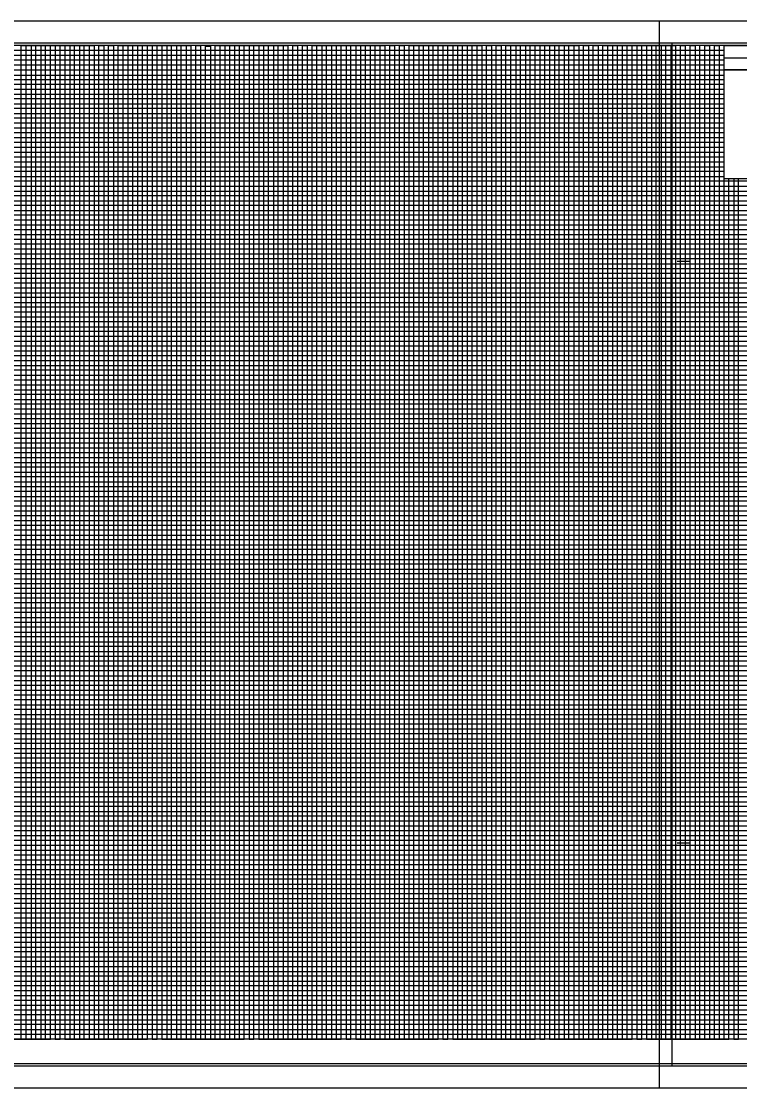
# Model space of a CAD drawing. Extents: x 2345490 to 2436403, y 465165 to 573888.
# Drawn here: x 2417020 to 2417761, y 549214 to 550314 of the extents above; entities that cross this region are included whole.
import ezdxf

# ---------------------------------------------------------------- set-up
doc = ezdxf.new("R2010")
doc.units = 0
for name, color, linetype in [('Old_Level_18', 7, 'Continuous'), ('Old_Level_40', 7, 'Continuous'), ('Old_Level_41', 7, 'Continuous'), ('Old_Level_42', 7, 'Continuous'), ('Old_Level_43', 7, 'Continuous'), ('Old_Level_50', 7, 'Continuous'), ('Old_Level_51', 7, 'Continuous'), ('Old_Level_52', 7, 'Continuous')]:
    doc.layers.add(name, color=color, linetype=linetype)

msp = doc.modelspace()

# ---------------------------------------------------------------- linework, layer by layer
at = {"layer": 'Old_Level_18'}
msp.add_lwpolyline([(2417945.325, 550289.1715), (2416445.325, 550289.1715), (2416445.325, 549239.1715), (2417945.325, 549239.1715)], close=True, dxfattribs=at)
at = {"layer": 'Old_Level_40'}
msp.add_line((2417745.275, 550276.6215), (2417945.325, 550276.6215), dxfattribs=at)
for points in [[(2417745.275, 550289.1715), (2417945.325, 550289.1715), (2417945.325, 550264.1215), (2417745.275, 550264.1215)], [(2417745.275, 550264.1215), (2417845.325, 550264.1215), (2417845.325, 550151.6215), (2417745.275, 550151.6215)]]:
    msp.add_lwpolyline(points, close=True, dxfattribs=at)
at = {"layer": 'Old_Level_41'}
for p, q in [((2417696.825, 550066.6715), (2417709.325, 550066.6715)), ((2417696.825, 549466.6715), (2417709.325, 549466.6715)), ((2417945.325, 549264.1715), (2416445.325, 549264.1715))]:
    msp.add_line(p, q, dxfattribs=at)
for points in [[(2416970.325, 549264.1715), (2417020.325, 549264.1715), (2417020.325, 550289.1715), (2417070.325, 550289.1715), (2417070.325, 549264.1715), (2417120.325, 549264.1715), (2417120.325, 550289.1715), (2417170.325, 550289.1715), (2417170.325, 549264.1715), (2417220.325, 549264.1715), (2417220.325, 550289.1715), (2417270.325, 550289.1715), (2417270.325, 549264.1715), (2417320.325, 549264.1715), (2417320.325, 550289.1715), (2417370.325, 550289.1715), (2417370.325, 549264.1715), (2417420.325, 549264.1715), (2417420.325, 550289.1715), (2417470.325, 550289.1715), (2417470.325, 549264.1715), (2417520.325, 549264.1715), (2417520.325, 550289.1715), (2417570.325, 550289.1715), (2417570.325, 549264.1715), (2417620.325, 549264.1715), (2417620.325, 550289.1715), (2417670.325, 550289.1715), (2417670.325, 549264.1715), (2417720.325, 549264.1715), (2417720.325, 550289.1715)], [(2416995.325, 549264.1715), (2417045.325, 549264.1715), (2417045.325, 550289.1715), (2417095.325, 550289.1715), (2417095.325, 549264.1715), (2417145.325, 549264.1715), (2417145.325, 550289.1715), (2417195.325, 550289.1715), (2417195.325, 549264.1715), (2417245.325, 549264.1715), (2417245.325, 550289.1715), (2417295.325, 550289.1715), (2417295.325, 549264.1715), (2417345.325, 549264.1715), (2417345.325, 550289.1715), (2417395.325, 550289.1715), (2417395.325, 549264.1715), (2417445.325, 549264.1715), (2417445.325, 550289.1715), (2417495.325, 550289.1715), (2417495.325, 549264.1715), (2417545.325, 549264.1715), (2417545.325, 550289.1715), (2417595.325, 550289.1715), (2417595.325, 549264.1715), (2417645.325, 549264.1715), (2417645.325, 550289.1715), (2417695.325, 550289.1715), (2417695.325, 549264.1715), (2417745.325, 549264.1715), (2417745.325, 550289.1715), (2417771.625, 550289.1715)], [(2416445.325, 550239.1715), (2417745.275, 550239.1715)], [(2417745.275, 550189.1715), (2416445.325, 550189.1715), (2416445.325, 550139.1215), (2417945.325, 550139.1215)], [(2417945.325, 550114.1715), (2416445.325, 550114.1715), (2416445.325, 550164.1715), (2417745.275, 550164.1715)], [(2417945.325, 550089.1715), (2416445.325, 550089.1715), (2416445.325, 550039.1715), (2417945.325, 550039.1715)], [(2417945.325, 550014.1715), (2416445.325, 550014.1715), (2416445.325, 550064.1715), (2417945.325, 550064.1715)], [(2417945.325, 549989.1715), (2416445.325, 549989.1715), (2416445.325, 549939.1715), (2417945.325, 549939.1715)], [(2417945.325, 549889.1715), (2416445.325, 549889.1715), (2416445.325, 549839.1715), (2417945.325, 549839.1715)], [(2417945.325, 549789.1715), (2416445.325, 549789.1715), (2416445.325, 549739.1715), (2417945.325, 549739.1715)], [(2417945.325, 549689.1715), (2416445.325, 549689.1715), (2416445.325, 549639.1715), (2417945.325, 549639.1715)], [(2417945.325, 549614.1715), (2416445.325, 549614.1715), (2416445.325, 549664.1715), (2417945.325, 549664.1715)], [(2417945.325, 549589.1715), (2416445.325, 549589.1715), (2416445.325, 549539.1715), (2417945.325, 549539.1715)], [(2417945.325, 549514.1715), (2416445.325, 549514.1715), (2416445.325, 549564.1715), (2417945.325, 549564.1715)], [(2417945.325, 549489.1715), (2416445.325, 549489.1715), (2416445.325, 549439.1715), (2417945.325, 549439.1715)], [(2417945.325, 549389.1715), (2416445.325, 549389.1715), (2416445.325, 549339.1715), (2417945.325, 549339.1715)], [(2417945.325, 549314.1715), (2416445.325, 549314.1715), (2416445.325, 549364.1715), (2417945.325, 549364.1715)], [(2417945.325, 549289.1715), (2416445.325, 549289.1715)]]:
    msp.add_lwpolyline(points, dxfattribs=at)
at = {"layer": 'Old_Level_42'}
for points in [[(2417745.275, 550214.1715), (2416445.425, 550214.1715), (2416445.425, 550264.1215), (2417745.275, 550264.1215)], [(2417945.325, 549914.1715), (2416445.325, 549914.1715), (2416445.325, 549964.1715), (2417945.325, 549964.1715)], [(2417945.325, 549814.1715), (2416445.325, 549814.1715), (2416445.325, 549864.1715), (2417945.325, 549864.1715)], [(2417945.325, 549714.1715), (2416445.325, 549714.1715), (2416445.325, 549764.1715), (2417945.325, 549764.1715)], [(2417945.325, 549414.1715), (2416445.325, 549414.1715), (2416445.325, 549464.1715), (2417945.325, 549464.1715)]]:
    msp.add_lwpolyline(points, dxfattribs=at)
at = {"layer": 'Old_Level_43'}
for p, q in [((2417895.325, 550109.1715), (2416495.325, 550109.1715)), ((2416495.325, 550104.1715), (2417895.325, 550104.1715)), ((2417895.325, 550084.1715), (2416495.325, 550084.1715))]:
    msp.add_line(p, q, dxfattribs=at)
for points in [[(2417025.325, 549264.1715), (2417025.325, 550289.1715), (2417030.325, 550289.1715), (2417030.325, 549264.1715), (2417035.325, 549264.1715), (2417035.325, 550289.1715), (2417040.325, 550289.1715), (2417040.325, 549264.1715), (2417050.325, 549264.1715), (2417050.325, 550289.1715), (2417055.325, 550289.1715), (2417055.325, 549264.1715), (2417055.325, 549264.1715), (2417060.325, 549264.1715), (2417060.325, 550289.1715), (2417065.325, 550289.1715), (2417065.325, 549264.1715), (2417075.325, 549264.1715), (2417075.325, 550289.1715), (2417080.325, 550289.1715), (2417080.325, 549264.1715), (2417085.325, 549264.1715), (2417085.325, 550289.1715), (2417090.325, 550289.1715), (2417090.325, 549264.1715), (2417100.325, 549264.1715), (2417100.325, 550289.1715), (2417105.325, 550289.1715), (2417105.325, 549264.1715), (2417110.325, 549264.1715), (2417110.325, 550289.1715), (2417115.325, 550289.1715), (2417115.325, 549264.1715), (2417125.325, 549264.1715), (2417125.325, 550289.1715), (2417130.325, 550289.1715), (2417130.325, 549264.1715), (2417135.325, 549264.1715), (2417135.325, 550289.1715), (2417140.325, 550289.1715), (2417140.325, 549264.1715), (2417150.325, 549264.1715), (2417150.325, 550289.1715), (2417155.325, 550289.1715), (2417155.325, 549264.1715), (2417160.325, 549264.1715), (2417160.325, 550289.1715), (2417165.325, 550289.1715), (2417165.325, 549264.1715), (2417175.325, 549264.1715), (2417175.325, 550289.1715), (2417180.325, 550289.1715), (2417180.325, 549264.1715), (2417185.325, 549264.1715), (2417185.325, 550289.1715), (2417190.325, 550289.1715), (2417190.325, 549264.1715), (2417200.325, 549264.1715), (2417200.325, 550289.1715), (2417205.325, 550289.1715), (2417205.325, 549264.1715)], [(2417205.325, 549264.1715), (2417210.325, 549264.1715), (2417210.325, 550288.5715), (2417215.325, 550288.5715), (2417215.325, 549264.1715), (2417225.325, 549264.1715), (2417225.325, 550289.1715), (2417230.325, 550289.1715), (2417230.325, 549264.1715), (2417235.325, 549264.1715), (2417235.325, 550289.1715), (2417240.325, 550289.1715), (2417240.325, 549264.1715), (2417250.325, 549264.1715), (2417250.325, 550289.1715), (2417255.325, 550289.1715), (2417255.325, 549264.1715), (2417260.325, 549264.1715), (2417260.325, 550289.1715), (2417265.325, 550289.1715), (2417265.325, 549264.1715), (2417275.325, 549264.1715), (2417275.325, 550289.1715), (2417280.325, 550289.1715), (2417280.325, 549264.1715), (2417285.325, 549264.1715), (2417285.325, 550289.1715), (2417290.325, 550289.1715), (2417290.325, 549264.1715), (2417300.325, 549264.1715), (2417300.325, 550289.1715), (2417305.325, 550289.1715), (2417305.325, 549264.1715), (2417310.325, 549264.1715), (2417310.325, 550289.1715), (2417315.325, 550289.1715), (2417315.325, 549264.1715), (2417325.325, 549264.1715), (2417325.325, 550289.1715), (2417330.325, 550289.1715), (2417330.325, 549264.1715), (2417335.325, 549264.1715), (2417335.325, 550289.1715), (2417340.325, 550289.1715), (2417340.325, 549264.1715), (2417350.325, 549264.1715), (2417350.325, 550289.1715), (2417355.325, 550289.1715), (2417355.325, 549264.1715), (2417360.325, 549264.1715), (2417360.325, 550289.1715), (2417365.325, 550289.1715), (2417365.325, 549264.1715), (2417375.325, 549264.1715), (2417375.325, 550289.1715), (2417380.325, 550289.1715), (2417380.325, 549264.1715), (2417385.325, 549264.1715), (2417385.325, 550289.1715), (2417390.325, 550289.1715), (2417390.325, 549264.1715), (2417400.325, 549264.1715), (2417400.325, 550289.1715), (2417405.325, 550289.1715), (2417405.325, 549264.1715), (2417410.325, 549264.1715), (2417410.325, 550289.1715), (2417415.325, 550289.1715), (2417415.325, 549264.1715), (2417425.325, 549264.1715), (2417425.325, 550289.1715), (2417430.325, 550289.1715), (2417430.325, 549264.1715), (2417435.325, 549264.1715), (2417435.325, 550289.1715), (2417440.325, 550289.1715), (2417440.325, 549264.1715), (2417450.325, 549264.1715), (2417450.325, 550289.1715), (2417455.325, 550289.1715), (2417455.325, 549264.1715), (2417460.325, 549264.1715), (2417460.325, 550289.1715), (2417465.325, 550289.1715), (2417465.325, 549264.1715), (2417475.325, 549264.1715), (2417475.325, 550289.1715), (2417480.325, 550289.1715), (2417480.325, 549264.1715), (2417485.325, 549264.1715), (2417485.325, 550289.1715), (2417490.325, 550289.1715), (2417490.325, 549264.1715), (2417500.325, 549264.1715), (2417500.325, 550289.1715), (2417505.325, 550289.1715), (2417505.325, 549264.1715), (2417510.325, 549264.1715), (2417510.325, 550289.1715), (2417515.325, 550289.1715), (2417515.325, 549264.1715)], [(2417515.325, 549264.1715), (2417525.325, 549264.1715), (2417525.325, 550289.1715), (2417530.325, 550289.1715), (2417530.325, 549264.1715), (2417535.325, 549264.1715), (2417535.325, 550289.1715), (2417540.325, 550289.1715), (2417540.325, 549264.1715), (2417550.325, 549264.1715), (2417550.325, 550289.1715), (2417555.325, 550289.1715), (2417555.325, 549264.1715), (2417560.325, 549264.1715), (2417560.325, 550289.1715), (2417565.325, 550289.1715), (2417565.325, 549264.1715), (2417575.325, 549264.1715), (2417575.325, 550289.1715), (2417580.325, 550289.1715), (2417580.325, 549264.1715), (2417585.325, 549264.1715), (2417585.325, 550289.1715), (2417590.325, 550289.1715), (2417590.325, 549264.1715), (2417600.325, 549264.1715), (2417600.325, 550289.1715), (2417605.325, 550289.1715), (2417605.325, 549264.1715), (2417610.325, 549264.1715), (2417610.325, 550289.1715), (2417615.325, 550289.1715), (2417615.325, 549264.1715), (2417625.325, 549264.1715), (2417625.325, 550289.1715), (2417630.325, 550289.1715), (2417630.325, 549264.1715), (2417635.325, 549264.1715), (2417635.325, 550289.1715), (2417640.325, 550289.1715), (2417640.325, 549264.1715), (2417650.325, 549264.1715), (2417650.325, 550289.1715), (2417655.325, 550289.1715), (2417655.325, 549264.1715), (2417660.325, 549264.1715), (2417660.325, 550289.1715), (2417665.325, 550289.1715), (2417665.325, 549264.1715), (2417675.325, 549264.1715), (2417675.325, 550289.1715), (2417680.325, 550289.1715), (2417680.325, 549264.1715), (2417685.325, 549264.1715), (2417685.325, 550289.1715), (2417690.325, 550289.1715), (2417690.325, 549264.1715), (2417700.325, 549264.1715), (2417700.325, 550289.1715), (2417705.325, 550289.1715), (2417705.325, 549264.1715), (2417710.325, 549264.1715), (2417710.325, 550289.1715), (2417715.325, 550289.1715), (2417715.325, 549264.1715), (2417725.325, 549264.1715), (2417725.325, 550289.1715), (2417730.325, 550289.1715), (2417730.325, 549264.1715), (2417735.325, 549264.1715), (2417735.325, 550289.1715), (2417740.325, 550289.1715), (2417740.325, 549264.1715), (2417750.325, 549264.1715), (2417750.325, 550151.6215)], [(2417745.275, 550284.1715), (2416495.325, 550284.1715), (2416495.325, 550279.1715), (2417745.275, 550279.1715)], [(2417745.275, 550274.1715), (2416495.325, 550274.1715), (2416495.325, 550269.1715), (2417745.275, 550269.1715)], [(2417745.275, 550258.4215), (2416496.325, 550258.4215), (2416496.325, 550254.1715), (2417745.275, 550254.1715)], [(2417745.275, 550249.1715), (2416495.325, 550249.1715), (2416495.325, 550244.1715), (2417745.275, 550244.1715)], [(2417745.275, 550234.1715), (2416495.325, 550234.1715), (2416495.325, 550229.1715), (2417745.275, 550229.1715)], [(2417745.275, 550224.1715), (2416495.325, 550224.1715), (2416495.325, 550219.1715), (2417745.275, 550219.1715)], [(2417745.275, 550209.1715), (2416495.325, 550209.1715), (2416495.325, 550204.1715), (2417745.275, 550204.1715)], [(2417745.275, 550199.1715), (2416495.325, 550199.1715), (2416495.325, 550194.1715), (2417745.275, 550194.1715)], [(2417745.275, 550184.1715), (2416495.325, 550184.1715), (2416495.325, 550179.1715), (2417745.275, 550179.1715)], [(2417745.275, 550174.1715), (2416495.325, 550174.1715), (2416495.325, 550169.1715), (2417745.275, 550169.1715)], [(2417745.275, 550159.1715), (2416495.325, 550159.1715), (2416495.325, 550154.1715), (2417745.275, 550154.1715)], [(2417895.325, 550149.1715), (2416495.325, 550149.1715), (2416495.325, 550149.1715), (2416495.325, 550129.1715), (2417895.325, 550129.1715)], [(2416495.325, 550144.1715), (2417895.325, 550144.1715)], [(2417755.325, 550151.6215), (2417755.325, 549264.1715), (2417760.325, 549264.1715), (2417760.325, 550151.6215)], [(2417895.325, 550134.1715), (2416495.325, 550134.1715)], [(2417895.325, 550124.1715), (2416495.325, 550124.1715), (2416495.325, 550119.1715), (2417895.325, 550119.1715)], [(2417895.325, 550099.1715), (2416495.325, 550099.1715), (2416495.325, 550094.1715), (2417895.325, 550094.1715)], [(2417895.325, 550079.1715), (2416495.325, 550079.1715), (2416495.325, 550074.1715), (2417895.325, 550074.1715)], [(2417895.325, 550069.1715), (2416495.325, 550069.1715)], [(2416495.325, 550059.1715), (2417895.325, 550059.1715)], [(2417895.325, 550054.1715), (2416495.325, 550054.1715), (2416495.325, 550049.1715), (2417895.325, 550049.1715)], [(2417895.325, 550044.1715), (2416495.325, 550044.1715), (2416495.325, 550034.1715), (2417895.325, 550034.1715)], [(2417895.325, 550029.1715), (2416495.325, 550029.1715), (2416495.325, 550024.1715), (2417895.325, 550024.1715)], [(2417895.325, 550019.1715), (2416495.325, 550019.1715), (2416495.325, 550009.1715), (2417895.325, 550009.1715)], [(2417895.325, 550004.1715), (2416495.325, 550004.1715), (2416495.325, 549999.1715), (2417895.325, 549999.1715)], [(2417895.325, 549994.1715), (2416495.325, 549994.1715), (2416495.325, 549984.1715), (2417895.325, 549984.1715)], [(2417895.325, 549979.1715), (2416495.325, 549979.1715), (2416495.325, 549974.1715), (2417895.325, 549974.1715)], [(2417895.325, 549969.1715), (2416495.325, 549969.1715), (2416495.325, 549959.1715), (2417895.325, 549959.1715)], [(2417895.325, 549954.1715), (2416495.325, 549954.1715), (2416495.325, 549949.1715), (2417895.325, 549949.1715)], [(2417895.325, 549944.1715), (2416495.325, 549944.1715), (2416495.325, 549934.1715), (2417895.325, 549934.1715)], [(2417895.325, 549929.1715), (2416495.325, 549929.1715), (2416495.325, 549924.1715), (2417895.325, 549924.1715)], [(2417895.325, 549919.1715), (2416495.325, 549919.1715), (2416495.325, 549909.1715), (2417895.325, 549909.1715)], [(2417895.325, 549904.1715), (2416495.325, 549904.1715), (2416495.325, 549899.1715), (2417895.325, 549899.1715)], [(2417895.325, 549894.1715), (2416495.325, 549894.1715), (2416495.325, 549884.1715), (2417895.325, 549884.1715)], [(2417895.325, 549879.1715), (2416495.325, 549879.1715), (2416495.325, 549874.1715), (2417895.325, 549874.1715)], [(2417895.325, 549869.1715), (2416495.325, 549869.1715), (2416495.325, 549859.1715), (2417895.325, 549859.1715)], [(2417895.325, 549854.1715), (2416495.325, 549854.1715), (2416495.325, 549849.1715), (2417895.325, 549849.1715)], [(2417895.325, 549844.1715), (2416495.325, 549844.1715), (2416495.325, 549834.1715), (2417895.325, 549834.1715)], [(2417895.325, 549829.1715), (2416495.325, 549829.1715), (2416495.325, 549824.1715), (2417895.325, 549824.1715)], [(2417895.325, 549819.1715), (2416495.325, 549819.1715), (2416495.325, 549809.1715), (2417895.325, 549809.1715)], [(2417895.325, 549804.1715), (2416495.325, 549804.1715), (2416495.325, 549799.1715), (2417895.325, 549799.1715)], [(2417895.325, 549794.1715), (2416495.325, 549794.1715), (2416495.325, 549784.1715), (2417895.325, 549784.1715)], [(2417895.325, 549779.1715), (2416495.325, 549779.1715), (2416495.325, 549774.1715), (2417895.325, 549774.1715)], [(2417895.325, 549769.1715), (2416495.325, 549769.1715)], [(2416495.325, 549759.1715), (2417895.325, 549759.1715)], [(2417895.325, 549754.1715), (2416495.325, 549754.1715), (2416495.325, 549749.1715), (2417895.325, 549749.1715)], [(2417895.325, 549744.1715), (2416495.325, 549744.1715), (2416495.325, 549734.1715), (2417895.325, 549734.1715)], [(2417895.325, 549729.1715), (2416495.325, 549729.1715), (2416495.325, 549724.1715), (2417895.325, 549724.1715)], [(2417895.325, 549719.1715), (2416495.325, 549719.1715), (2416495.325, 549709.1715), (2417895.325, 549709.1715)], [(2417895.325, 549704.1715), (2416495.325, 549704.1715), (2416495.325, 549699.1715), (2417895.325, 549699.1715)], [(2417895.325, 549694.1715), (2416495.325, 549694.1715), (2416495.325, 549684.1715), (2417895.325, 549684.1715)], [(2417895.325, 549679.1715), (2416495.325, 549679.1715), (2416495.325, 549674.1715), (2417895.325, 549674.1715)], [(2417895.325, 549669.1715), (2416495.325, 549669.1715), (2416495.325, 549659.1715), (2417895.325, 549659.1715)], [(2417895.325, 549654.1715), (2416495.325, 549654.1715), (2416495.325, 549649.1715), (2417895.325, 549649.1715)], [(2417895.325, 549644.1715), (2416495.325, 549644.1715), (2416495.325, 549634.1715), (2417895.325, 549634.1715)], [(2417895.325, 549629.1715), (2416495.325, 549629.1715), (2416495.325, 549624.1715), (2417895.325, 549624.1715)], [(2417895.325, 549619.1715), (2416495.325, 549619.1715), (2416495.325, 549609.1715), (2417895.325, 549609.1715)], [(2417895.325, 549604.1715), (2416495.325, 549604.1715), (2416495.325, 549599.1715), (2417895.325, 549599.1715)], [(2417895.325, 549594.1715), (2416495.325, 549594.1715), (2416495.325, 549584.1715), (2417895.325, 549584.1715)], [(2417895.325, 549579.1715), (2416495.325, 549579.1715), (2416495.325, 549574.1715), (2417895.325, 549574.1715)], [(2417895.325, 549569.1715), (2416495.325, 549569.1715), (2416495.325, 549559.1715), (2417895.325, 549559.1715)], [(2417895.325, 549554.1715), (2416495.325, 549554.1715), (2416495.325, 549549.1715), (2417895.325, 549549.1715)], [(2417895.325, 549544.1715), (2416495.325, 549544.1715), (2416495.325, 549534.1715), (2417895.325, 549534.1715)], [(2417895.325, 549529.1715), (2416495.325, 549529.1715), (2416495.325, 549524.1715), (2417895.325, 549524.1715)], [(2417895.325, 549519.1715), (2416495.325, 549519.1715), (2416495.325, 549509.1715), (2417895.325, 549509.1715)], [(2417895.325, 549504.1715), (2416495.325, 549504.1715), (2416495.325, 549499.1715), (2417895.325, 549499.1715)], [(2417895.325, 549494.1715), (2416495.325, 549494.1715), (2416495.325, 549484.1715), (2417895.325, 549484.1715)], [(2417895.325, 549479.1715), (2416495.325, 549479.1715), (2416495.325, 549474.1715), (2417895.325, 549474.1715)], [(2417895.325, 549469.1715), (2416495.325, 549469.1715)], [(2416495.325, 549459.1715), (2417895.325, 549459.1715)], [(2417895.325, 549454.1715), (2416495.325, 549454.1715), (2416495.325, 549449.1715), (2417895.325, 549449.1715)], [(2417895.325, 549444.1715), (2416495.325, 549444.1715)], [(2416495.325, 549434.1715), (2417895.325, 549434.1715)], [(2417895.325, 549429.1715), (2416495.325, 549429.1715), (2416495.325, 549424.1715), (2417895.325, 549424.1715)], [(2417895.325, 549419.1715), (2416495.325, 549419.1715), (2416495.325, 549409.1715), (2417895.325, 549409.1715)], [(2417895.325, 549404.1715), (2416495.325, 549404.1715), (2416495.325, 549399.1715), (2417895.325, 549399.1715)], [(2417895.325, 549394.1715), (2416495.325, 549394.1715), (2416495.325, 549384.1715), (2417895.325, 549384.1715)], [(2417895.325, 549379.1715), (2416495.325, 549379.1715), (2416495.325, 549374.1715), (2417895.325, 549374.1715)], [(2417895.325, 549369.1715), (2416495.325, 549369.1715), (2416495.325, 549359.1715), (2417895.325, 549359.1715)], [(2417895.325, 549354.1715), (2416495.325, 549354.1715), (2416495.325, 549349.1715), (2417895.325, 549349.1715)], [(2417895.325, 549344.1715), (2416495.325, 549344.1715), (2416495.325, 549334.1715), (2417895.325, 549334.1715)], [(2417895.325, 549329.1715), (2416495.325, 549329.1715), (2416495.325, 549324.1715), (2417895.325, 549324.1715)], [(2417895.325, 549319.1715), (2416495.325, 549319.1715), (2416495.325, 549309.1715), (2417895.325, 549309.1715)], [(2417895.325, 549304.1715), (2416495.325, 549304.1715), (2416495.325, 549299.1715), (2417895.325, 549299.1715)], [(2417895.325, 549294.1715), (2416495.325, 549294.1715), (2416495.325, 549284.1715), (2417895.325, 549284.1715)], [(2417895.325, 549279.1715), (2416495.325, 549279.1715), (2416495.325, 549274.1715), (2417895.325, 549274.1715)], [(2417895.325, 549269.1715), (2416495.325, 549269.1715)]]:
    msp.add_lwpolyline(points, dxfattribs=at)
at = {"layer": 'Old_Level_50'}
msp.add_line((2417678.325, 549214.1715), (2417678.325, 549214.1715), dxfattribs=at)
for points in [[(2417957.825, 550291.7215), (2416291.325, 550291.7215), (2416291.325, 549236.6215), (2417957.825, 549236.6215)], [(2419357.825, 550291.7215), (2417691.325, 550291.7215), (2417691.325, 549236.6215), (2419357.825, 549236.6215)]]:
    msp.add_lwpolyline(points, close=True, dxfattribs=at)
at = {"layer": 'Old_Level_51'}
for points in [[(2417962.325, 550314.1715), (2416278.325, 550314.1715), (2416278.325, 549214.1715), (2417962.325, 549214.1715)], [(2419362.325, 550314.1715), (2417678.325, 550314.1715), (2417678.325, 549214.1715), (2419362.325, 549214.1715)]]:
    msp.add_lwpolyline(points, close=True, dxfattribs=at)
at = {"layer": 'Old_Level_52'}
msp.add_line((2417691.325, 549236.6215), (2417691.325, 549236.6215), dxfattribs=at)

doc.saveas('drawing.dxf')
